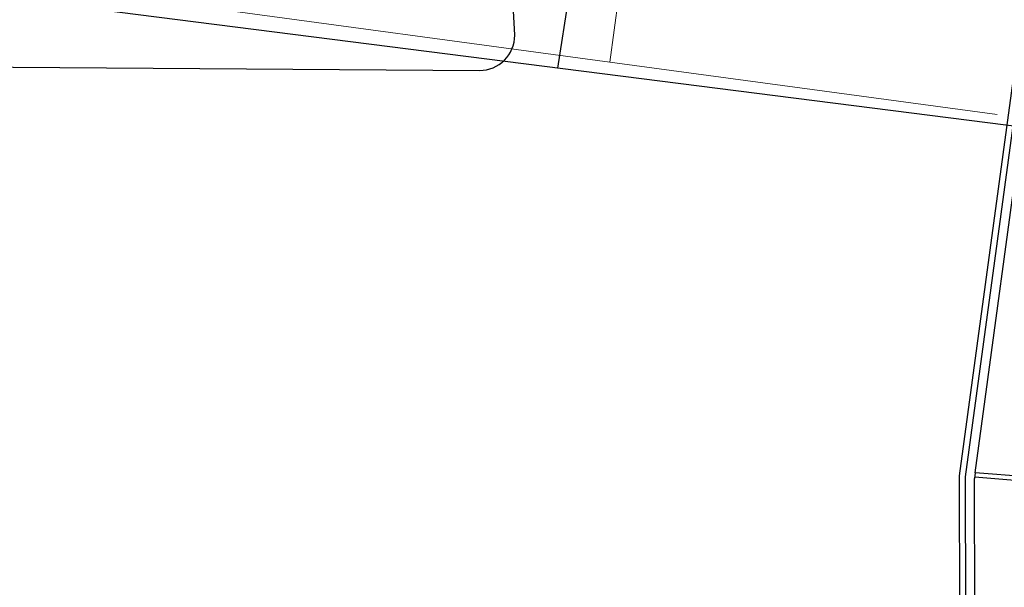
# Model space of a CAD drawing. Header units: millimetres. Extents: x -32221 to 212500, y 31663 to 93766.
# Tile 260 of 340: x 86252 to 89046, y 36282 to 37892. Entities that reach past the tile are written whole.
import ezdxf

# ---------------------------------------------------------------- set-up
doc = ezdxf.new("R2010")
doc.units = ezdxf.units.MM
for name, color, linetype in [('DVM_PIPE', 3, 'Continuous'), ('Sciany', 250, 'Continuous'), ('Wyposazenie', 250, 'Continuous')]:
    doc.layers.add(name, color=color, linetype=linetype)
doc.layers.add('kasetony', color=42, linetype='Continuous', lineweight=5)

msp = doc.modelspace()

# ---------------------------------------------------------------- linework, layer by layer
at = {"layer": 'DVM_PIPE'}
msp.add_lwpolyline([(83719.177, 37774.509), (87556.802, 37747.588, 0.41421356), (87656.802, 37847.588), (87611.446, 38668.099)], format="xyb", dxfattribs=at)
at = {"layer": 'kasetony'}
for p, q in [((87926.632, 37771.13), (88007.073, 38365.713)), ((87926.632, 37771.13), (88007.073, 38365.713)), ((88007.073, 38365.713), (87926.632, 37771.13)), ((87926.632, 37771.13), (86737.465, 37932.012)), ((86737.465, 37932.012), (87926.632, 37771.13)), ((87926.632, 37771.13), (86737.465, 37932.012)), ((89024.924, 37622.543), (87926.632, 37771.13)), ((87926.632, 37771.13), (89024.924, 37622.543)), ((89024.924, 37622.543), (87926.632, 37771.13))]:
    msp.add_line(p, q, dxfattribs=at)
at = {"layer": 'Sciany'}
for p, q in [((88918.777, 36597.653), (90107.889, 45387.049)), ((88935.662, 36595.368), (90124.928, 45384.931)), ((88963.002, 36606.82), (90150.255, 45381.504)), ((89298.494, 37560.954), (86260.94, 37947.777)), ((88922.226, 33788.476), (88918.777, 36597.653)), ((88939.284, 33771.459), (88935.662, 36595.368)), ((88963.002, 36606.82), (88961.425, 36590.306)), ((89382.588, 36557.685), (88961.823, 36594.472)), ((89166.818, 36590.565), (88963.002, 36606.82)), ((88964.883, 33745.933), (88961.425, 36590.306))]:
    msp.add_line(p, q, dxfattribs=at)
at = {"layer": 'Wyposazenie'}
msp.add_line((87823.814, 38045.836), (87778.508, 37754.519), dxfattribs=at)

doc.saveas('drawing.dxf')
